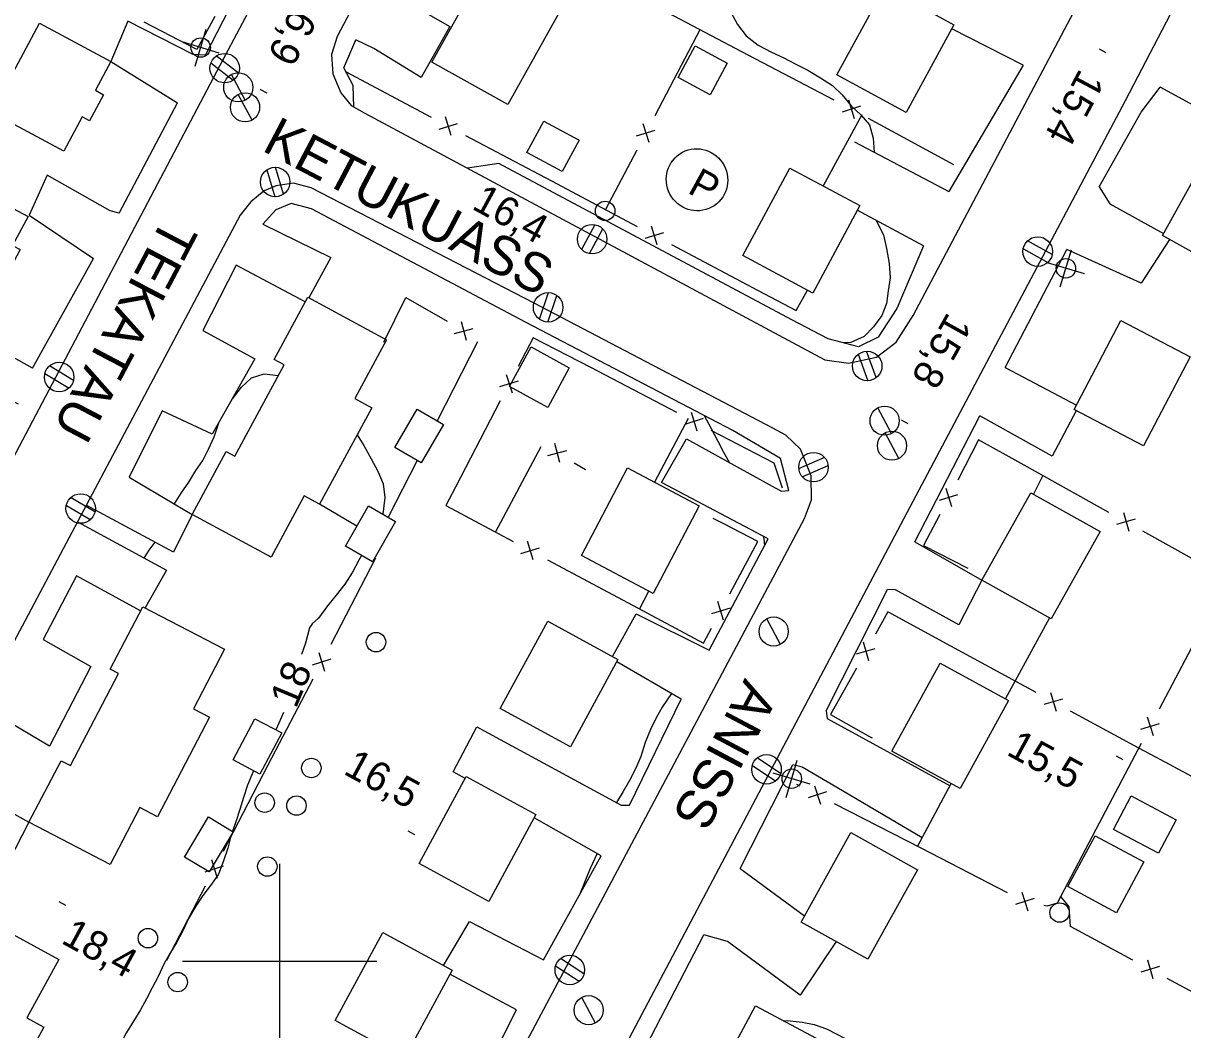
# Model space of a CAD drawing. Extents: x 219136 to 222520, y 5421589 to 5424530.
# Drawn here: x 220373.6 to 220493, y 5423792.9 to 5423896.5 of the extents above; entities that cross this region are included whole.
import ezdxf

# ---------------------------------------------------------------- set-up
doc = ezdxf.new("R2010")
doc.units = 0
for name, color, linetype in [('Level 19', 7, 'Continuous'), ('Level 2', 7, 'Continuous'), ('Level 21', 7, 'Continuous'), ('Level 3', 7, 'Continuous'), ('Level 31', 7, 'Continuous'), ('Level 36', 7, 'Continuous'), ('Level 37', 7, 'Continuous'), ('Level 38', 7, 'Continuous'), ('Level 61', 7, 'Continuous')]:
    doc.layers.add(name, color=color, linetype=linetype)

msp = doc.modelspace()

# ---------------------------------------------------------------- linework, layer by layer
at = {"layer": 'Level 19'}
for points in [[(220410.57, 5423900.14), (220417.53, 5423896.18), (220414.58, 5423890.92), (220409.69, 5423893.9), (220407.85, 5423894.79)], [(220392.36, 5423893.23), (220391.09, 5423893.28), (220384.36, 5423896.71), (220382.62, 5423892.59), (220389.49, 5423888.31)], [(220476.51, 5423892.18), (220469.17, 5423895.93)], [(220510.9, 5423879.33), (220499.81, 5423884.93), (220490.61, 5423889.92)], [(220459.16, 5423884.29), (220468.87, 5423879.2)], [(220383.47, 5423876.98), (220382.57, 5423877.19), (220376.07, 5423880.87), (220374.21, 5423876.77), (220380.85, 5423872.3)], [(220484.34, 5423879.66), (220485.43, 5423877.92), (220490.97, 5423874.88)], [(220466.25, 5423873.6), (220466.25, 5423873.6), (220459.45, 5423877.27)], [(220398.26, 5423875.85), (220405.27, 5423872.4), (220403, 5423868.27)], [(220491.58, 5423874.26), (220488.65, 5423869.76), (220481.02, 5423873.23)], [(220402.63, 5423867.83), (220395.53, 5423871.6)], [(220374.55, 5423861), (220359.69, 5423869.35), (220357.92, 5423865.29), (220369.2, 5423859.23), (220373.08, 5423857.33)], [(220392.09, 5423864.88), (220397.46, 5423861.97), (220393.07, 5423854.21), (220387.92, 5423856.64)], [(220474.67, 5423861.07), (220482.02, 5423857.2)], [(220481.99, 5423856.64), (220479.52, 5423851.96), (220472.07, 5423856.1)], [(220450.26, 5423843.45), (220439.29, 5423849.25), (220441.88, 5423853.75), (220450.99, 5423848.71), (220451.65, 5423848.37), (220452.42, 5423848.43)], [(220384.5, 5423849.79), (220390.99, 5423845.97), (220389.06, 5423842.08), (220380.09, 5423846.93)], [(220379.18, 5423845.21), (220388.36, 5423840.22), (220386.15, 5423836.35)], [(220465.37, 5423843.15), (220472.27, 5423839.2), (220469.91, 5423834.59), (220463.39, 5423838.2), (220462.56, 5423838.24)], [(220385.69, 5423836.04), (220379.1, 5423839.65)], [(220434.25, 5423831.33), (220436.7, 5423835.75), (220444.2, 5423831.98)], [(220375.66, 5423833.11), (220380.57, 5423830.3), (220376.3, 5423822.11), (220371.34, 5423825.07)], [(220441.32, 5423826.95), (220434.69, 5423830.78)], [(220456.24, 5423825.77), (220456.35, 5423824.98), (220468.99, 5423818.02)], [(220419.09, 5423818.78), (220417.87, 5423819.47), (220420.3, 5423824.1), (220435.15, 5423816.04), (220436.01, 5423816.06)], [(220466.11, 5423812.68), (220457.36, 5423817.86), (220453.79, 5423819.97), (220452.82, 5423820.2)], [(220367.86, 5423817.8), (220374.2, 5423814.3), (220372.1, 5423810.23), (220365.34, 5423813.89)], [(220433.09, 5423810.84), (220426.2, 5423814.75)], [(220447.39, 5423809.54), (220454.02, 5423804.65)], [(220416.86, 5423799.56), (220419.53, 5423804.07), (220427.16, 5423800.12)], [(220457.27, 5423802.02), (220453.56, 5423796.51), (220446.09, 5423802.01), (220443.65, 5423802.7)], [(220424.36, 5423795), (220417.53, 5423798.67)]]:
    msp.add_lwpolyline(points, dxfattribs=at)
at = {"layer": 'Level 2'}
for points in [[(220446.42, 5423897.65), (220447.12, 5423896.37), (220448.02, 5423895.23), (220449.23, 5423894.24), (220450.62, 5423893.52), (220451.88, 5423892.95), (220453.14, 5423892.31), (220454.35, 5423891.67), (220455.67, 5423890.9), (220456.88, 5423890.09), (220457.9, 5423889.15), (220458.83, 5423888), (220459.81, 5423887.09), (220460.69, 5423886.06), (220461.09, 5423884.68), (220461.17, 5423883.24)], [(220461.39, 5423876.22), (220462.16, 5423874.72), (220462.46, 5423873.34), (220462.74, 5423871.79), (220462.82, 5423870.31), (220462.64, 5423868.98), (220462.46, 5423867.68), (220461.96, 5423866.43), (220461.11, 5423865.28), (220460.15, 5423864.26), (220458.79, 5423863.65), (220458.01, 5423863.62)], [(220395.13, 5423857.86), (220396.07, 5423859.05), (220397.11, 5423860.01), (220398.4, 5423860.43), (220399.87, 5423860.25)], [(220443.68, 5423856.16), (220444.41, 5423854.79), (220445.09, 5423853.5), (220445.69, 5423852.38), (220446.25, 5423851.33)], [(220389.17, 5423847.04), (220389.87, 5423848.14), (220390.65, 5423849.29), (220391.37, 5423850.48), (220392.09, 5423851.51), (220392.68, 5423852.67), (220393.25, 5423853.94), (220393.74, 5423855.4)], [(220407.96, 5423854.14), (220408.68, 5423853.07), (220409.42, 5423851.7), (220410.1, 5423850.41), (220410.65, 5423849.13), (220410.83, 5423847.69), (220410.62, 5423845.98)], [(220449.76, 5423843.72), (220449.84, 5423843.5), (220449.89, 5423842.74)], [(220386.05, 5423841.48), (220386.58, 5423842.29), (220387.18, 5423843.1)], [(220408.43, 5423841.73), (220408.14, 5423841.26), (220407.49, 5423840.02), (220406.71, 5423838.78)], [(220406.71, 5423838.78), (220405.8, 5423837.66), (220404.93, 5423836.57), (220403.99, 5423835.28), (220403.34, 5423834.69), (220403.07, 5423834.29), (220402.66, 5423832.73), (220402.26, 5423831.56)], [(220440.32, 5423827.53), (220439.38, 5423826.14), (220438.75, 5423825.05), (220438.17, 5423823.82)], [(220400.41, 5423825.57), (220399.92, 5423824.47), (220399.59, 5423823.81)], [(220438.17, 5423823.82), (220437.63, 5423822.51), (220437.17, 5423821.07), (220436.67, 5423819.86), (220436.02, 5423818.6), (220435.34, 5423817.45), (220434.65, 5423816.31)], [(220397.32, 5423819.59), (220396.68, 5423818.11), (220396.29, 5423816.84), (220395.89, 5423815.59), (220395.44, 5423814.23), (220395.13, 5423813.37)], [(220394.96, 5423812.87), (220394.68, 5423811.61), (220394.18, 5423810.23), (220393.69, 5423808.96), (220392.99, 5423807.93), (220392.09, 5423806.74), (220391.37, 5423805.64), (220390.62, 5423804.4), (220390.03, 5423803.12), (220389.43, 5423801.96), (220388.77, 5423800.87), (220388.11, 5423799.76), (220387.48, 5423798.42), (220386.89, 5423797.26), (220386.31, 5423796.12), (220385.69, 5423794.98), (220384.96, 5423793.81), (220384.25, 5423792.65), (220383.66, 5423791.54), (220383.47, 5423791.21)], [(220432.68, 5423811.07), (220431.94, 5423809.53), (220430.86, 5423806.81)], [(220451.81, 5423793.87), (220452.24, 5423793.89), (220453.77, 5423793.72), (220455.01, 5423793.49), (220456.28, 5423793.04), (220457.41, 5423792.46), (220458.73, 5423791.75), (220459.9, 5423791.12), (220461.04, 5423790.31), (220461.91, 5423789.31), (220462.67, 5423788.02), (220462.87, 5423786.55), (220462.48, 5423785.14), (220461.84, 5423783.94)]]:
    msp.add_lwpolyline(points, dxfattribs=at)
at = {"layer": 'Level 21'}
for points in [[(220326.88, 5423765.93), (220345.71, 5423801.16), (220371.55, 5423849.79), (220393.89, 5423892.19), (220416.87, 5423935.46), (220432.48, 5423964.99)], [(220442.46, 5423964.65), (220422.6, 5423926.81), (220405.91, 5423895.13), (220405.34, 5423893.3), (220405.48, 5423891.29), (220406.31, 5423889.36), (220407.36, 5423888.04), (220408.77, 5423887.25), (220456.11, 5423861.87), (220458.55, 5423861.53), (220461.44, 5423862.16), (220463.45, 5423863.69), (220465.2, 5423866.45), (220482, 5423898.19)], [(220524.31, 5423818.83), (220546.92, 5423860.97), (220563.93, 5423893.84), (220563.91, 5423896.3), (220563.33, 5423897.98), (220562.09, 5423899.65), (220560.71, 5423900.76), (220558.65, 5423901.76), (220512.98, 5423925.84), (220511.27, 5423926.2), (220507.49, 5423925.37), (220506.03, 5423924.37), (220504.7, 5423922.46), (220487.03, 5423888.54)], [(220392.36, 5423893.23), (220398.41, 5423904.99)], [(220407.64, 5423887.88), (220407.56, 5423890.1), (220406.62, 5423891.93), (220407.85, 5423894.79)], [(220476.51, 5423892.18), (220468.87, 5423879.2)], [(220484.34, 5423879.66), (220488.68, 5423887.36), (220490.61, 5423889.92)], [(220383.47, 5423876.98), (220389.49, 5423888.31)], [(220487.03, 5423888.54), (220465.15, 5423847.31), (220435.66, 5423791.5), (220395.53, 5423716.17), (220395, 5423713.83), (220395.18, 5423712.12), (220395.79, 5423710.5), (220396.86, 5423709.12), (220398.43, 5423708.11), (220421.78, 5423695.72), (220446.77, 5423682.53), (220448.04, 5423682.22), (220450.48, 5423682.48), (220452.12, 5423683.37), (220453.44, 5423684.6), (220454.56, 5423686.36), (220498.61, 5423769.69), (220524.31, 5423818.83)], [(220466.25, 5423873.6), (220463.52, 5423867.17), (220461.6, 5423864.19), (220459.57, 5423863.2), (220456.44, 5423864.05), (220452.7, 5423866), (220422.57, 5423882.06), (220419.33, 5423881.59)], [(220454.01, 5423845.53), (220454.74, 5423847.47), (220454.7, 5423849.94), (220453.6, 5423852.68), (220452.1, 5423854.11), (220450.74, 5423854.85), (220426.18, 5423867.71), (220403.25, 5423879.58), (220401.44, 5423880.04), (220399.64, 5423879.77), (220398.41, 5423879.25), (220397.05, 5423878.13), (220395.93, 5423876.76), (220395.08, 5423875.16), (220362.68, 5423814.15), (220332.84, 5423757.85)], [(220452.42, 5423848.43), (220451.53, 5423851.72), (220446.64, 5423854.61), (220425.29, 5423865.75), (220403.26, 5423877.4), (220401.17, 5423877.96), (220399.61, 5423877.32), (220398.26, 5423875.85)], [(220374.55, 5423861), (220380.85, 5423872.3)], [(220474.67, 5423861.07), (220481.02, 5423873.23)], [(220395.53, 5423871.6), (220392.09, 5423864.88)], [(220387.92, 5423856.64), (220384.5, 5423849.79)], [(220465.37, 5423843.15), (220472.07, 5423856.1)], [(220416.41, 5423774.78), (220454.01, 5423845.53)], [(220444.2, 5423831.98), (220450.26, 5423843.45)], [(220379.1, 5423839.65), (220375.66, 5423833.11)], [(220456.24, 5423825.77), (220462.56, 5423838.24)], [(220436.01, 5423816.06), (220441.32, 5423826.95)], [(220447.39, 5423809.54), (220452.82, 5423820.2)], [(220427.16, 5423800.12), (220433.09, 5423810.84)], [(220437.24, 5423790.31), (220443.65, 5423802.7)], [(220418.91, 5423784.14), (220424.36, 5423795)]]:
    msp.add_lwpolyline(points, dxfattribs=at)
at = {"layer": 'Level 3'}
for p, q in [((220484.33, 5423893.88), (220485.03, 5423893.5)), ((220397.97, 5423889.72), (220398.67, 5423889.34)), ((220425.91, 5423872.99), (220426.61, 5423872.61)), ((220463.95, 5423855.7), (220464.65, 5423855.32)), ((220486.09, 5423821.13), (220486.79, 5423820.75)), ((220413.18, 5423813.4), (220413.88, 5423813.02)), ((220377.26, 5423806.13), (220377.96, 5423805.75))]:
    msp.add_line(p, q, dxfattribs=at)
at = {"layer": 'Level 31'}
for points in [[(220430.21, 5423900.22), (220423.47, 5423888.15), (220415.66, 5423892.51), (220419.15, 5423898.75), (220418.17, 5423899.29), (220419.38, 5423901.45), (220420.3, 5423900.93), (220422.36, 5423904.61)], [(220469.4, 5423896.36), (220464.48, 5423887.33), (220457.36, 5423891.21), (220462.28, 5423900.24)], [(220370.36, 5423887.31), (220375.27, 5423896.51), (220382.62, 5423892.59), (220381.03, 5423889.61), (220381.87, 5423889.16), (220380.44, 5423886.47), (220379.69, 5423886.87), (220377.8, 5423883.34)], [(220446.05, 5423892.4), (220444.29, 5423889.16), (220441, 5423890.94), (220442.75, 5423894.18)], [(220429.09, 5423881.26), (220425.44, 5423883.21), (220427.18, 5423886.45), (220430.82, 5423884.49)], [(220490.85, 5423874.66), (220495.82, 5423883.63), (220503.03, 5423879.64), (220498.06, 5423870.67)], [(220459.71, 5423877.75), (220454.89, 5423868.75), (220447.68, 5423872.61), (220452.51, 5423881.61)], [(220361.95, 5423871.49), (220366.73, 5423880.53), (220374.1, 5423876.63), (220372.52, 5423873.63), (220373.3, 5423873.22), (220371.95, 5423870.68), (220371.14, 5423871.11), (220369.29, 5423867.61)], [(220409.48, 5423856.94), (220404.1, 5423847.02), (220402.52, 5423847.87), (220399.11, 5423841.57), (220390.99, 5423845.97), (220394.49, 5423852.43), (220395.38, 5423851.95), (220400.47, 5423861.35), (220399.43, 5423861.92), (220402.9, 5423868.32), (220411, 5423863.93), (220407.73, 5423857.89)], [(220493.72, 5423862.17), (220488.92, 5423853.01), (220481.78, 5423856.75), (220486.58, 5423865.91)], [(220423.66, 5423859.12), (220425.87, 5423863.2), (220429.81, 5423861.06), (220427.6, 5423856.98)], [(220411.86, 5423852.85), (220414.16, 5423856.8), (220416.87, 5423855.22), (220414.57, 5423851.27)], [(220443.19, 5423846.86), (220438.43, 5423837.84), (220431.05, 5423841.73), (220435.8, 5423850.75)], [(220484.44, 5423844.2), (220479.4, 5423835.21), (220472.27, 5423839.2), (220477.31, 5423848.2)], [(220406.76, 5423842.69), (220409.13, 5423846.84), (220411.92, 5423845.24), (220409.54, 5423841.1)], [(220392.77, 5423825.09), (220387.43, 5423814.85), (220385.6, 5423815.8), (220382.55, 5423809.94), (220374.2, 5423814.3), (220377.5, 5423820.62), (220378.46, 5423820.12), (220383.4, 5423829.6), (220382.56, 5423830.04), (220385.92, 5423836.47), (220394.32, 5423832.09), (220391.12, 5423825.95)], [(220434.82, 5423831.02), (220429.93, 5423822.05), (220422.7, 5423825.99), (220427.59, 5423834.97)], [(220475.02, 5423826.8), (220470.05, 5423817.75), (220463.02, 5423821.6), (220467.99, 5423830.66)], [(220395.21, 5423820.71), (220397.46, 5423824.94), (220400.21, 5423823.48), (220397.96, 5423819.25)], [(220426.38, 5423815.09), (220421.52, 5423806.15), (220414.35, 5423810.05), (220419.21, 5423818.99)], [(220487.62, 5423817), (220492.26, 5423814.55), (220490.44, 5423811.1), (220485.8, 5423813.55)], [(220390.21, 5423810.71), (220392.69, 5423814.83), (220395.23, 5423813.31), (220392.74, 5423809.18)], [(220465.66, 5423809.39), (220460.55, 5423800.2), (220453.67, 5423804.02), (220458.79, 5423813.22)], [(220481.12, 5423807.67), (220483.94, 5423812.9), (220488.93, 5423810.21), (220486.11, 5423804.98)], [(220375.73, 5423793.21), (220370.38, 5423783.39), (220368.71, 5423784.29), (220365.38, 5423778.15), (220357.32, 5423782.54), (220360.72, 5423788.8), (220361.69, 5423788.27), (220366.84, 5423797.75), (220365.76, 5423798.34), (220369.15, 5423804.59), (220377.26, 5423800.18), (220373.99, 5423794.16)], [(220417.75, 5423799.08), (220412.85, 5423790.02), (220405.72, 5423793.88), (220410.62, 5423802.94)], [(220456.23, 5423791.51), (220451.34, 5423782.38), (220444.07, 5423786.27), (220448.96, 5423795.4)]]:
    msp.add_lwpolyline(points, close=True, dxfattribs=at)
at = {"layer": 'Level 36'}
for p, q in [((220391.29, 5423892.09), (220392.44, 5423895.91)), ((220393.78, 5423893.43), (220389.96, 5423894.58)), ((220395.76, 5423891.38), (220393.47, 5423893.16)), ((220392.92, 5423892.42), (220395.21, 5423890.64)), ((220396.46, 5423888.58), (220395.04, 5423891.22)), ((220397.16, 5423886.53), (220395.74, 5423889.17)), ((220398.69, 5423881.41), (220399.52, 5423878.63)), ((220400.39, 5423878.91), (220399.56, 5423881.69)), ((220432.45, 5423875.78), (220431.07, 5423873.22)), ((220431.89, 5423872.8), (220433.27, 5423875.36)), ((220479.5, 5423872.7), (220476.97, 5423874.12)), ((220476.54, 5423873.3), (220479.07, 5423871.88)), ((220480.34, 5423869.37), (220481.49, 5423873.19)), ((220482.83, 5423870.71), (220479.01, 5423871.86)), ((220427.65, 5423868.77), (220426.71, 5423866.03)), ((220427.59, 5423865.75), (220428.53, 5423868.49)), ((220461.39, 5423860.05), (220460.41, 5423862.78)), ((220459.55, 5423862.45), (220460.53, 5423859.72)), ((220375.84, 5423860.46), (220378.32, 5423858.96)), ((220378.78, 5423859.76), (220376.3, 5423861.26)), ((220462.98, 5423854.28), (220461.56, 5423856.92)), ((220463.74, 5423851.71), (220462.32, 5423854.35)), ((220456.07, 5423851.82), (220453.41, 5423850.67)), ((220453.79, 5423849.84), (220456.45, 5423850.99)), ((220380.99, 5423846.23), (220378.49, 5423847.7)), ((220378.05, 5423846.89), (220380.55, 5423845.42)), ((220451.56, 5423832.59), (220450.14, 5423835.23)), ((220451.56, 5423819.31), (220449.15, 5423820.91)), ((220448.66, 5423820.13), (220451.07, 5423818.53)), ((220452.12, 5423816.85), (220453.27, 5423820.67)), ((220454.61, 5423818.19), (220450.79, 5423819.34)), ((220428.4, 5423799.5), (220430.83, 5423797.92)), ((220431.32, 5423798.7), (220428.89, 5423800.28)), ((220432.52, 5423793.62), (220431.1, 5423796.26))]:
    msp.add_line(p, q, dxfattribs=at)
for centre, radius in [((220391.87, 5423894.01), 1), ((220394.34, 5423891.89), 1.52), ((220395.74, 5423889.91), 1.5), ((220396.44, 5423887.86), 1.5), ((220399.54, 5423880.17), 1.52), ((220433.5, 5423877.2), 1), ((220432.16, 5423874.29), 1.52), ((220478.02, 5423873.01), 1.52), ((220480.92, 5423871.29), 1), ((220427.63, 5423867.27), 1.52), ((220460.47, 5423861.24), 1.52), ((220377.31, 5423860.1), 1.52), ((220462.26, 5423855.61), 1.5), ((220463.02, 5423853.04), 1.5), ((220454.94, 5423850.83), 1.52), ((220379.52, 5423846.57), 1.52), ((220450.84, 5423833.92), 1.5), ((220409.92, 5423832.82), 1), ((220450.11, 5423819.73), 1.52), ((220403.26, 5423819.87), 1), ((220452.7, 5423818.77), 1), ((220398.46, 5423816.3), 1), ((220401.73, 5423816), 1), ((220398.73, 5423809.73), 1), ((220480.27, 5423804.99), 1), ((220386.44, 5423802.36), 1), ((220429.86, 5423799.09), 1.52), ((220389.5, 5423797.84), 1), ((220431.8, 5423794.95), 1.5)]:
    msp.add_circle(centre, radius, dxfattribs=at)
at = {"layer": 'Level 37'}
for p, q in [((220459.79, 5423887.96), (220457.88, 5423887.37)), ((220458.54, 5423888.62), (220459.13, 5423886.71)), ((220417.66, 5423884.95), (220417.07, 5423886.87)), ((220416.41, 5423885.62), (220418.32, 5423886.2)), ((220436.73, 5423884.92), (220438.64, 5423885.52)), ((220437.38, 5423886.18), (220437.98, 5423884.27)), ((220437.61, 5423874.38), (220439.53, 5423874.97)), ((220438.86, 5423873.72), (220438.28, 5423875.63)), ((220417.99, 5423864.58), (220419.93, 5423865.1)), ((220419.22, 5423863.87), (220418.7, 5423865.8)), ((220423.32, 5423860.38), (220423.93, 5423858.47)), ((220422.67, 5423859.12), (220424.58, 5423859.72)), ((220443.6, 5423855.83), (220441.69, 5423855.23)), ((220442.35, 5423856.48), (220442.95, 5423854.57)), ((220428.83, 5423851.31), (220428.31, 5423853.25)), ((220427.6, 5423852.02), (220429.54, 5423852.54)), ((220468.56, 5423848.68), (220469.16, 5423846.77)), ((220467.9, 5423847.43), (220469.81, 5423848.03)), ((220486.83, 5423846.17), (220487.38, 5423844.24)), ((220488.06, 5423845.48), (220486.14, 5423844.93)), ((220424.83, 5423841.95), (220426.75, 5423842.53)), ((220426.08, 5423841.28), (220425.5, 5423843.2)), ((220445.69, 5423835.08), (220445.11, 5423836.99)), ((220446.36, 5423836.33), (220444.44, 5423835.74)), ((220460.07, 5423832.86), (220460.61, 5423830.93)), ((220404.03, 5423831.75), (220404.63, 5423829.84)), ((220459.38, 5423831.62), (220461.3, 5423832.17)), ((220403.38, 5423830.5), (220405.29, 5423831.1)), ((220480.58, 5423826.97), (220478.66, 5423826.4)), ((220479.34, 5423827.64), (220479.91, 5423825.72)), ((220489.29, 5423825.12), (220489.89, 5423823.2)), ((220488.63, 5423823.86), (220490.55, 5423824.46)), ((220456.29, 5423817.41), (220454.39, 5423816.79)), ((220455.04, 5423818.05), (220455.65, 5423816.15)), ((220392.97, 5423810.45), (220393.58, 5423808.54)), ((220392.32, 5423809.2), (220394.23, 5423809.8)), ((220476.38, 5423807.08), (220476.99, 5423805.17)), ((220477.64, 5423806.43), (220475.73, 5423805.82)), ((220490.54, 5423799.45), (220488.63, 5423798.87)), ((220489.3, 5423800.12), (220489.87, 5423798.2))]:
    msp.add_line(p, q, dxfattribs=at)
for points in [[(220448.21, 5423893.24), (220439.36, 5423897.89)], [(220393.34, 5423897.19), (220391.49, 5423893.8), (220386.04, 5423896.61)], [(220443.25, 5423895.85), (220443.25, 5423895.84), (220438.61, 5423886.99)], [(220457.06, 5423888.6), (220448.21, 5423893.24)], [(220406.76, 5423891.53), (220415.6, 5423886.85)], [(220459.9, 5423887.1), (220455.93, 5423879.77)], [(220469.38, 5423881.94), (220460.6, 5423886.72)], [(220419.13, 5423884.97), (220427.97, 5423880.29)], [(220436.75, 5423883.45), (220433.55, 5423877.34), (220433.55, 5423877.33)], [(220427.97, 5423880.29), (220436.8, 5423875.61)], [(220440.34, 5423873.74), (220449.17, 5423869.05)], [(220449.17, 5423869.05), (220453.16, 5423866.94), (220454.32, 5423869.05)], [(220410.73, 5423863.7), (220412.99, 5423868.28), (220417.23, 5423865.84)], [(220432.01, 5423861.07), (220426.09, 5423864.15), (220424.55, 5423861.2)], [(220420.37, 5423863.74), (220416.22, 5423855.6)], [(220440.88, 5423856.45), (220432.01, 5423861.07)], [(220422.7, 5423857.65), (220418.08, 5423848.78)], [(220442.05, 5423855.84), (220438.59, 5423849.28)], [(220451.75, 5423848.67), (220450.89, 5423851.24), (220444.42, 5423854.61)], [(220476.61, 5423851.04), (220471.94, 5423853.63), (220469.78, 5423849.5)], [(220422.22, 5423844.15), (220426.93, 5423852.97)], [(220414.14, 5423851.52), (220411.16, 5423845.68)], [(220430.3, 5423851.28), (220431.49, 5423850.59)], [(220485.35, 5423846.18), (220476.61, 5423851.04)], [(220478.54, 5423849.97), (220477.6, 5423848.04)], [(220418.08, 5423848.78), (220417.09, 5423846.89), (220424.03, 5423843.18)], [(220407.93, 5423844.74), (220404.1, 5423847.02)], [(220467.93, 5423845.96), (220466.26, 5423842.76), (220470.84, 5423840.43)], [(220445.73, 5423844.98), (220444.63, 5423845.56)], [(220446.34, 5423837.8), (220449.2, 5423843.17), (220445.73, 5423844.98)], [(220497.59, 5423839.38), (220488.85, 5423844.24)], [(220409.86, 5423841.45), (220405.25, 5423832.57)], [(220427.55, 5423841.29), (220436.37, 5423836.58)], [(220437.03, 5423836.23), (220437.98, 5423838.08)], [(220436.37, 5423836.58), (220443.62, 5423832.7), (220444.46, 5423834.27)], [(220469.08, 5423832.41), (220462.59, 5423835.93), (220461.31, 5423833.64)], [(220474.69, 5423826.98), (220479.23, 5423835.3)], [(220495.17, 5423834.78), (220490.52, 5423825.93)], [(220477.87, 5423827.64), (220469.08, 5423832.41)], [(220459.36, 5423830.15), (220456.69, 5423825.36), (220460.63, 5423823.16)], [(220403.41, 5423829.02), (220398.8, 5423820.15)], [(220490.17, 5423820.97), (220488.41, 5423821.91), (220481.38, 5423825.73)], [(220460.63, 5423823.16), (220460.98, 5423822.96)], [(220488.66, 5423822.39), (220484.01, 5423813.54)], [(220498.99, 5423816.25), (220490.17, 5423820.97)], [(220398.8, 5423820.15), (220394.2, 5423811.27)], [(220453.56, 5423818.01), (220453.24, 5423818.18)], [(220465.64, 5423811.8), (220469.12, 5423818.26)], [(220466.01, 5423811.61), (220457.12, 5423816.18)], [(220484.01, 5423813.54), (220480.02, 5423805.95), (220478.99, 5423805.66), (220478.64, 5423805.72)], [(220474.91, 5423807.04), (220466.01, 5423811.61)], [(220392.35, 5423807.72), (220388.37, 5423800.05)], [(220480.83, 5423806.1), (220480.38, 5423806.64)], [(220487.82, 5423800.11), (220481.38, 5423803.57), (220481.24, 5423805.6), (220480.83, 5423806.1)], [(220499.99, 5423794.28), (220499.59, 5423793.78), (220491.35, 5423798.21)]]:
    msp.add_lwpolyline(points, dxfattribs=at)
at = {"layer": 'Level 38'}
msp.add_ellipse((220442.95, 5423880.4), major_axis=(-1.5, 2.83), ratio=0.98329, dxfattribs=at)
at = {"layer": 'Level 61'}
for points in [[(220400, 5423810), (220400, 5423800), (220400, 5423790)], [(220390, 5423800), (220400, 5423800), (220410, 5423800)]]:
    msp.add_lwpolyline(points, dxfattribs=at)

# ---------------------------------------------------------------- texts
at = {"layer": 'Level 2'}
msp.add_text('18', height=3, rotation=67.3344, dxfattribs=at).set_placement((220401.67, 5423825.9))
at = {"layer": 'Level 21'}
for s, rotation, p in [('KETUKUASS', 332.2217, (220398.06, 5423883.46)), ('TEKATAU', 242.206, (220388.1, 5423876.71)), ('ANISS', 242.0116, (220447.89, 5423829.18))]:
    msp.add_text(s, height=4, rotation=rotation, dxfattribs=at).set_placement(p)
at = {"layer": 'Level 3'}
for s, rotation, p in [('16,9', 241.992, (220402.35, 5423900.17)), ('15,4', 242.0633, (220482.36, 5423891.94)), ('16,4', 331.383, (220419.66, 5423877.47)), ('15,8', 240.8106, (220468.76, 5423866.89)), ('15,5', 331.383, (220474.69, 5423821.29)), ('16,5', 331.383, (220406.45, 5423819.32)), ('18,4', 331.383, (220377.39, 5423801.91))]:
    msp.add_text(s, height=3, rotation=rotation, dxfattribs=at).set_placement(p)
at = {"layer": 'Level 38'}
msp.add_text('P', height=3, rotation=331.383, dxfattribs=at).set_placement((220441.86, 5423879.11))

doc.saveas('drawing.dxf')
